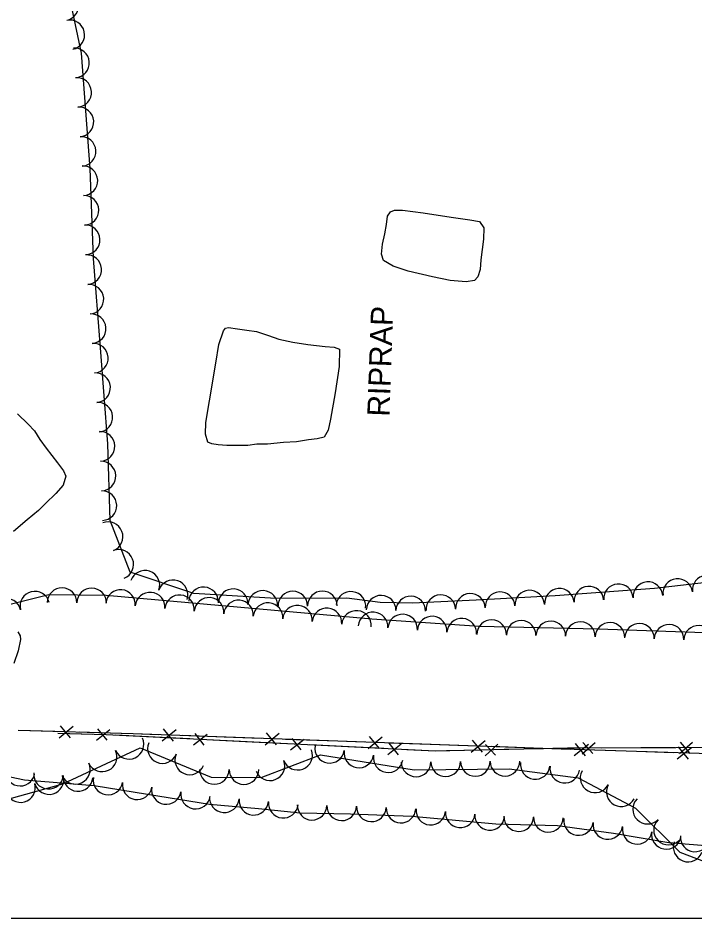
# Model space of a CAD drawing. Extents: x 353423 to 364002, y 127000 to 201942.
# Drawn here: x 361038.1 to 361221.1, y 130500 to 130743.4 of the extents above; entities that cross this region are included whole.
import ezdxf

# ---------------------------------------------------------------- set-up
doc = ezdxf.new("R2010")
doc.units = 0
for name, color, linetype in [('E_DTM_SlopeBottom', 7, 'Continuous'), ('E_FEN_Generic', 7, 'Continuous'), ('E_LAND_TreeLine', 7, 'Continuous'), ('E_MISCPROP', 7, 'Continuous')]:
    doc.layers.add(name, color=color, linetype=linetype)

msp = doc.modelspace()

# ---------------------------------------------------------------- linework, layer by layer
at = {"layer": 'E_DTM_SlopeBottom'}
for p, q in [((361049.24, 130548.76), (361053.05, 130551.89)), ((361049.51, 130551.99), (361052.21, 130548.74)), ((361059.38, 130548.06), (361062.97, 130551.01)), ((361059.63, 130551.11), (361062.17, 130548.04)), ((361077.08, 130547.88), (361080.91, 130550.98)), ((361077.36, 130551.11), (361080.04, 130547.84)), ((361104.92, 130546.86), (361108.75, 130549.96)), ((361105.21, 130550.09), (361107.88, 130546.82)), ((361085.58, 130546.81), (361089.23, 130549.69)), ((361085.89, 130549.85), (361088.38, 130546.74)), ((361111.81, 130545.51), (361115.47, 130548.38)), ((361112.13, 130548.55), (361114.61, 130545.43)), ((361132.76, 130545.85), (361136.59, 130548.95)), ((361133.04, 130549.08), (361135.73, 130545.81)), ((361160.6, 130544.87), (361164.43, 130547.98)), ((361160.89, 130548.1), (361163.57, 130544.83)), ((361138.05, 130544.2), (361141.7, 130547.08)), ((361138.36, 130547.24), (361140.84, 130544.13)), ((361164.41, 130543.87), (361167.85, 130547)), ((361164.51, 130546.93), (361167.21, 130544)), ((361188.45, 130543.91), (361192.27, 130547.03)), ((361188.73, 130547.15), (361191.42, 130543.89)), ((361190.64, 130544.38), (361194.14, 130547.45)), ((361190.79, 130547.44), (361193.44, 130544.46)), ((361216.3, 130543.01), (361220.12, 130546.13)), ((361216.57, 130546.24), (361219.26, 130542.98)), ((361216.91, 130544.45), (361220.41, 130547.51)), ((361217.06, 130547.5), (361219.71, 130544.52))]:
    msp.add_line(p, q, dxfattribs=at)
for points in [[(361038.18, 130550.82), (361069.28, 130549.9), (361124.59, 130547.88), (361179.99, 130545.93), (361244.75, 130543.82), (361245.4, 130608.9), (361247.36, 130671.87), (361249.86, 130747.88), (361251.44, 130800.37)], [(361048.95, 130550.01), (361062, 130549.62), (361150.92, 130545.2), (361186.63, 130546.01), (361245.29, 130546.15), (361245.61, 130559.81)], [(361038.18, 130550.82), (361048.13, 130550.53)], [(361048.95, 130550.01), (361058.33, 130549.73)], [(361054.71, 130550.34), (361066.03, 130550)], [(361066.03, 130550), (361069.28, 130549.9), (361075.98, 130549.66)], [(361064.53, 130549.5), (361075.19, 130548.97)], [(361075.19, 130548.97), (361084.57, 130548.5)], [(361082.56, 130549.42), (361093.87, 130549)], [(361090.77, 130548.2), (361101.43, 130547.66)], [(361093.87, 130549), (361103.82, 130548.64)], [(361101.43, 130547.66), (361110.8, 130547.2)], [(361110.4, 130548.4), (361121.71, 130547.98)], [(361121.71, 130547.98), (361124.59, 130547.88), (361131.66, 130547.63)], [(361117, 130546.89), (361127.66, 130546.36)], [(361127.66, 130546.36), (361137.04, 130545.89)], [(361138.24, 130547.4), (361149.55, 130547)], [(361143.23, 130545.59), (361150.92, 130545.2), (361153.9, 130545.27)], [(361149.55, 130547), (361159.51, 130546.65)], [(361153.9, 130545.27), (361163.28, 130545.48)], [(361166.08, 130546.42), (361177.4, 130546.02)], [(361169.49, 130545.62), (361180.16, 130545.87)], [(361177.4, 130546.02), (361179.99, 130545.93), (361187.35, 130545.69)], [(361180.16, 130545.87), (361186.63, 130546.01), (361189.54, 130546.02)], [(361193.93, 130545.48), (361205.24, 130545.11)], [(361195.75, 130546.04), (361206.42, 130546.06)], [(361205.24, 130545.11), (361215.19, 130544.79)], [(361206.42, 130546.06), (361215.81, 130546.08)]]:
    msp.add_lwpolyline(points, dxfattribs=at)
at = {"layer": 'E_FEN_Generic'}
for points in [[(361133.77, 130580.83), (361061.93, 130587.22), (361046.46, 130587.42), (361022.95, 130581.54), (361013.47, 130583.51), (361003.1, 130594.19), (360995.31, 130612.43), (360975.76, 130633.5), (360964.82, 130645.32), (360957.35, 130667.6), (360938.19, 130695.02), (360926.31, 130709.37), (360910.2, 130725.5), (360888.14, 130743.99), (360881.04, 130754.82), (360875.54, 130777.02), (360869.4, 130797.96)], [(361231.22, 130591.51), (361210.17, 130589.13), (361183.31, 130587.11), (361161.92, 130585.9), (361144.77, 130585.12), (361136, 130585.33), (361127, 130586.52), (361107.83, 130586.41), (361085.64, 130587.72), (361068.44, 130593.51), (361063.04, 130607.48), (361062.38, 130628.24), (361060.4, 130654.16), (361058.59, 130678.32), (361057.65, 130702.67), (361055.34, 130733.85), (361050.71, 130755.66)], [(361228.92, 130576.97), (361194.9, 130578.08), (361162.77, 130578.78), (361133.77, 130580.83)], [(361036.36, 130532.39), (361050.25, 130536.29), (361071.15, 130546.05), (361090.3, 130538.07), (361103.89, 130538.02), (361119.93, 130544.16), (361145.24, 130540.09), (361170.87, 130540.31), (361189.54, 130537.93), (361204.99, 130529.74)], [(361026.44, 130540.16), (361039.92, 130537.32), (361058.73, 130535.8), (361073.11, 130533.44), (361089.9, 130530.79), (361103.13, 130529.61), (361114.4, 130528.46), (361128, 130528.2), (361144.61, 130527.51), (361167.24, 130525.5), (361183.94, 130525.04), (361199.1, 130522.95), (361213.98, 130520.39), (361226.17, 130519.42)], [(361204.99, 130529.74), (361216.95, 130517.79), (361230.53, 130512.67)]]:
    msp.add_lwpolyline(points, dxfattribs=at)
for centre, start, end in [((361050.48, 130746.64), 281.9775, 101.9621), ((361052.14, 130738.81), 281.9775, 101.9621), ((361053.43, 130731.22), 274.2437, 94.2283), ((361054.02, 130723.23), 274.2437, 94.2283), ((361054.61, 130715.25), 274.2437, 94.2283), ((361055.2, 130707.27), 274.2437, 94.2283), ((361055.68, 130699.36), 272.2286, 92.2133), ((361055.99, 130691.36), 272.2286, 92.2133), ((361056.3, 130683.37), 272.2286, 92.2133), ((361056.72, 130675.3), 274.2963, 94.281), ((361057.31, 130667.32), 274.2963, 94.281), ((361057.91, 130659.34), 274.2963, 94.281), ((361058.52, 130651.36), 274.3726, 94.3572), ((361059.12, 130643.38), 274.3726, 94.3572), ((361059.73, 130635.4), 274.3726, 94.3572), ((361060.31, 130627.51), 271.8345, 91.8192), ((361060.56, 130619.51), 271.8345, 91.8192), ((361060.82, 130611.51), 271.8345, 91.8192), ((361062.49, 130603.09), 291.1243, 111.109), ((361065.38, 130595.62), 291.1243, 111.109), ((361072.44, 130589.95), 341.401, 161.3857), ((361080.03, 130587.4), 341.401, 161.3857), ((361216.42, 130587.73), 6.4405, 186.4251), ((361224.37, 130588.63), 6.4405, 186.4251), ((361050.04, 130585.28), 359.2684, 179.2531), ((361058.04, 130585.18), 359.2684, 179.2531), ((361088.3, 130585.46), 356.6473, 176.6319), ((361096.29, 130584.99), 356.6473, 176.6319), ((361184.44, 130585.09), 4.3238, 184.3085), ((361192.42, 130585.69), 4.3238, 184.3085), ((361200.4, 130586.3), 4.3238, 184.3085), ((361208.38, 130586.9), 4.3238, 184.3085), ((361042.71, 130584.32), 14.0524, 194.0371), ((361065.86, 130584.77), 354.9216, 174.9063), ((361073.83, 130584.06), 354.9216, 174.9063), ((361081.8, 130583.35), 354.9216, 174.9063), ((361089.76, 130582.64), 354.9216, 174.9063), ((361104.28, 130584.52), 356.6473, 176.6319), ((361112.41, 130584.34), 0.3156, 180.3003), ((361120.41, 130584.39), 0.3156, 180.3003), ((361128.11, 130584.26), 352.481, 172.4657), ((361136.27, 130583.23), 358.6369, 178.6216), ((361144.28, 130583.03), 358.6369, 178.6216), ((361152.42, 130583.37), 2.6087, 182.5934), ((361160.41, 130583.73), 2.6087, 182.5934), ((361168.42, 130584.17), 3.2449, 183.2296), ((361176.41, 130584.62), 3.2449, 183.2296), ((361034.95, 130582.38), 14.0524, 194.0371), ((361097.73, 130581.93), 354.9216, 174.9063), ((361105.7, 130581.22), 354.9216, 174.9063), ((361113.67, 130580.51), 354.9216, 174.9063), ((361121.63, 130579.8), 354.9216, 174.9063), ((361129.6, 130579.1), 354.9216, 174.9063), ((361134.1, 130578.7), 355.9621, 175.9468), ((361142.08, 130578.14), 355.9621, 175.9468), ((361150.06, 130577.58), 355.9621, 175.9468), ((361158.04, 130577.01), 355.9621, 175.9468), ((361166.13, 130576.61), 358.7614, 178.746), ((361174.12, 130576.43), 358.7614, 178.746), ((361182.12, 130576.26), 358.7614, 178.746), ((361190.12, 130576.09), 358.7614, 178.746), ((361198.09, 130575.88), 358.1401, 178.1248), ((361206.08, 130575.62), 358.1401, 178.1248), ((361214.08, 130575.36), 358.1401, 178.1248), ((361222.07, 130575.1), 358.1401, 178.1248), ((361068.14, 130546.95), 205.0379, 25.0226), ((361060.89, 130543.57), 205.0379, 25.0226), ((361077.18, 130545.81), 157.3838, 337.3685), ((361113.71, 130544.02), 200.9681, 20.9528), ((361122.37, 130545.89), 170.8704, 350.8551), ((361130.27, 130544.62), 170.8704, 350.8551), ((361084.56, 130542.73), 157.3838, 337.3685), ((361138.17, 130543.35), 170.8704, 350.8551), ((361038.73, 130539.7), 168.1083, 348.093), ((361053.65, 130540.19), 205.0379, 25.0226), ((361106.24, 130541.16), 200.9681, 20.9528), ((361145.72, 130542.19), 180.4933, 0.478), ((361153.72, 130542.26), 180.4933, 0.478), ((361161.72, 130542.33), 180.4933, 0.478), ((361169.72, 130542.39), 180.4933, 0.478), ((361177.94, 130541.52), 172.7536, 352.7383), ((361185.88, 130540.51), 172.7536, 352.7383), ((361046.4, 130538.89), 175.3998, 355.3845), ((361046.53, 130537.42), 195.6751, 15.6598), ((361054.36, 130538.25), 175.3998, 355.3845), ((361062.46, 130537.31), 170.6928, 350.6774), ((361091.21, 130540.16), 179.808, 359.7926), ((361099.21, 130540.13), 179.808, 359.7926), ((361194.09, 130537.89), 152.06, 332.0446), ((361038.83, 130535.26), 195.6751, 15.6598), ((361070.35, 130536.01), 170.6928, 350.6774), ((361078.22, 130534.75), 171.0401, 351.0248), ((361201.16, 130534.14), 152.06, 332.0446), ((361086.11, 130533.51), 171.0401, 351.0248), ((361093.9, 130532.53), 174.9144, 354.8991), ((361101.86, 130531.83), 174.9144, 354.8991), ((361109.83, 130531.03), 174.1933, 354.178), ((361117.62, 130530.49), 178.8999, 358.8846), ((361208.27, 130529.42), 135.0555, 315.0402), ((361125.61, 130530.34), 178.8999, 358.8846), ((361133.64, 130530.06), 177.6054, 357.59), ((361141.63, 130529.72), 177.6054, 357.59), ((361149.69, 130529.15), 174.9466, 354.9313), ((361157.65, 130528.45), 174.9466, 354.9313), ((361165.61, 130527.74), 174.9466, 354.9313), ((361173.46, 130527.42), 178.4159, 358.4005), ((361181.45, 130527.2), 178.4159, 358.4005), ((361189.61, 130526.37), 172.1671, 352.1518), ((361197.53, 130525.28), 172.1671, 352.1518), ((361213.93, 130523.76), 135.0555, 315.0402), ((361205.48, 130523.97), 170.2509, 350.2356), ((361213.35, 130522.62), 170.2509, 350.2356), ((361221.12, 130521.92), 175.476, 355.4606), ((361219.23, 130519.17), 159.3459, 339.3306)]:
    msp.add_arc(centre, 4, start, end, dxfattribs=at)
at = {"layer": 'E_LAND_TreeLine'}
msp.add_line((360000, 130500), (363500, 130500), dxfattribs=at)
at = {"layer": 'E_MISCPROP'}
for points in [[(361137.69, 130687.54), (361138.03, 130689.73), (361138.8, 130690.9), (361139.93, 130691.38), (361142.08, 130691.35), (361147.61, 130690.68), (361155.17, 130689.47), (361160.22, 130688.77), (361162.87, 130688.34), (361164.02, 130686.66), (361163.91, 130683.53), (361163.2, 130677.96), (361163.02, 130675.39), (361162.39, 130673.35), (361161.49, 130672.35), (361159.25, 130672.04), (361154.92, 130672.4), (361150.14, 130673.35), (361143.57, 130674.87), (361139.49, 130676.21), (361136.88, 130677.77), (361136.38, 130679.51), (361136.6, 130682.16), (361137.26, 130684.98)], [(361089.45, 130628.7), (361088.79, 130630.79), (361088.94, 130633.96), (361089.88, 130639.86), (361091.57, 130649.99), (361092.39, 130655.08), (361093.64, 130658.78), (361094.18, 130659.49), (361095.05, 130659.68), (361097.44, 130659.29), (361099.97, 130658.94), (361102.62, 130658.55), (361105.85, 130657.53), (361108.65, 130656.49), (361112.45, 130655.71), (361116.47, 130655.05), (361121.18, 130654.5), (361123.58, 130654.33), (361125.03, 130653.85), (361124.95, 130649.12), (361123.88, 130641.98), (361122.6, 130634.89), (361121.93, 130631.9), (361120.92, 130630), (361119.02, 130629.59), (361116.64, 130629.25), (361113.4, 130628.76), (361109.86, 130628.58), (361105.59, 130628.09), (361102.67, 130628.1), (361100.29, 130627.76), (361097.67, 130627.72), (361094.61, 130627.74), (361092.26, 130627.96), (361090.54, 130628.19)]]:
    msp.add_lwpolyline(points, close=True, dxfattribs=at)
for points in [[(361038.03, 130636.31), (361040.86, 130633.54), (361042.6, 130631.72), (361044.07, 130629.39), (361045.79, 130627.01), (361048.79, 130623.07), (361050.47, 130620.91), (361051.07, 130619.43), (361050.34, 130617), (361048.41, 130614.79), (361045.61, 130612.09), (361043.65, 130610.18), (361040.64, 130607.67), (361036.96, 130604.49)], [(361038.11, 130577.4), (361038.72, 130576.26), (361038.81, 130575.27), (361038.23, 130572.28), (361036.99, 130568.84)]]:
    msp.add_lwpolyline(points, dxfattribs=at)

# ---------------------------------------------------------------- texts
msp.add_text('RIPRAP', height=6, rotation=87.9537, dxfattribs=at).set_placement((361138.51, 130635.5))

doc.saveas('drawing.dxf')
